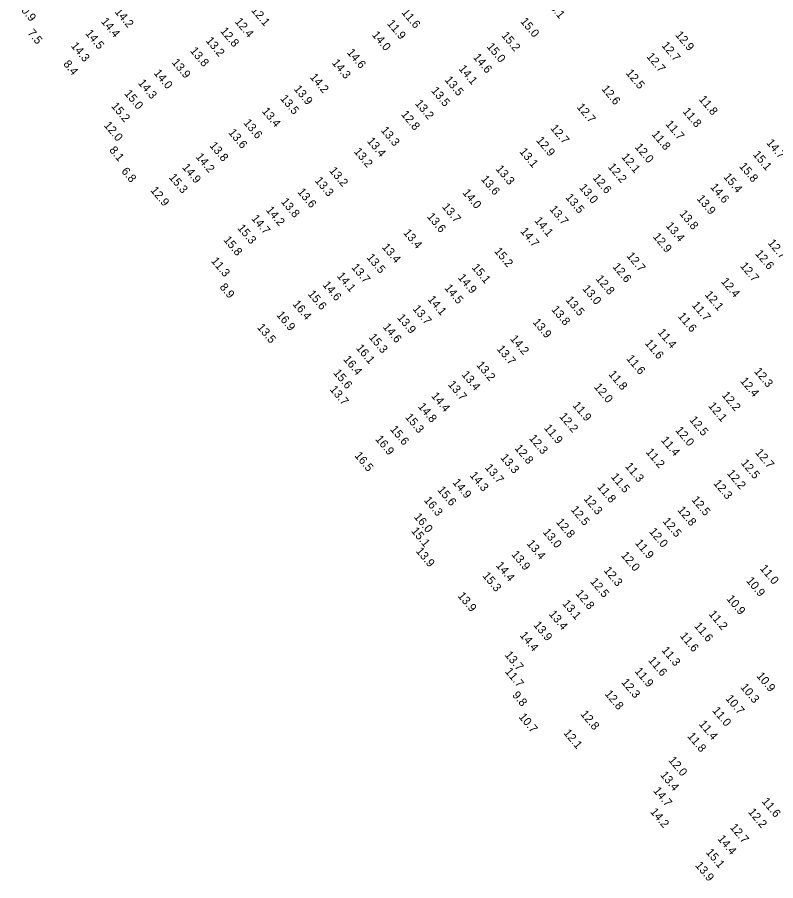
# Model space of a CAD drawing. Extents: x 1023796 to 1112670, y 656573 to 837340.
# Drawn here: x 1024878 to 1025335, y 835402 to 835923 of the extents above; entities that cross this region are included whole.
import ezdxf

# ---------------------------------------------------------------- set-up
doc = ezdxf.new("R2010")
doc.units = 0
doc.layers.add('V-TOPO-SOUN', color=7, linetype='Continuous')

msp = doc.modelspace()

# ---------------------------------------------------------------- texts
at = {"layer": 'V-TOPO-SOUN'}
for s, p in [('10.9 ', (1024877.33, 835929.62)), ('12.1 ', (1025018.46, 835926.79)), ('15.1 ', (1025196.37, 835931.37)), ('14.2 ', (1024936.17, 835925.82)), ('11.6 ', (1025109.14, 835925.43)), ('14.4 ', (1024927.91, 835919.98)), ('12.4 ', (1025008.57, 835919.92)), ('11.9 ', (1025100.41, 835918.77)), ('15.0 ', (1025180.82, 835920.03)), ('7.5', (1024883.56, 835913.06)), ('14.5 ', (1024918.43, 835912.83)), ('12.8 ', (1024999.81, 835914.2)), ('14.0 ', (1025091.28, 835911.9)), ('15.2 ', (1025169.39, 835911.55)), ('12.9 ', (1025274.26, 835911.88)), ('13.2 ', (1024991.05, 835908.4)), ('12.7 ', (1025266, 835905.5)), ('14.3 ', (1024909.7, 835905.29)), ('13.8 ', (1024981.61, 835902.3)), ('14.6 ', (1025076.24, 835901.26)), ('15.0 ', (1025160.51, 835904.83)), ('13.9 ', (1024970.58, 835895.29)), ('14.6 ', (1025152.35, 835898.42)), ('12.7 ', (1025256.91, 835898.86)), ('8.4', (1024905.13, 835894.32)), ('14.3 ', (1025067.16, 835895.04)), ('14.1 ', (1025143.59, 835891.49)), ('14.0 ', (1024959.68, 835888.89)), ('14.2 ', (1025053.87, 835886.4)), ('13.5 ', (1025135.18, 835884.73)), ('12.5 ', (1025244.43, 835888.89)), ('14.3 ', (1024950.23, 835882.88)), ('15.0 ', (1024941.95, 835876.53)), ('13.9 ', (1025044.18, 835879.31)), ('13.5 ', (1025127.02, 835878.28)), ('12.6 ', (1025229.77, 835879.31)), ('13.5 ', (1025036.01, 835873.52)), ('13.2 ', (1025117.28, 835870.53)), ('11.8 ', (1025288.49, 835873.07)), ('15.2 ', (1024934.03, 835868.94)), ('13.4 ', (1025024.92, 835865.86)), ('12.8 ', (1025108.88, 835863.97)), ('12.7 ', (1025214.85, 835868.36)), ('11.8 ', (1025278.71, 835865.75)), ('13.6 ', (1025013.82, 835858.88)), ('12.0 ', (1024929.61, 835857.36)), ('13.3 ', (1025096.67, 835854.38)), ('12.7 ', (1025198.94, 835855.65)), ('11.7 ', (1025268.35, 835858.1)), ('13.6 ', (1025004.72, 835853)), ('12.9 ', (1025190.37, 835848.27)), ('11.8 ', (1025260.04, 835851.98)), ('13.8 ', (1024993.33, 835845.13)), ('13.4 ', (1025088.33, 835847.87)), ('12.0 ', (1025249.85, 835844.27)), ('14.7 ', (1025329.21, 835846.82)), ('8.1', (1024932.88, 835842.4)), ('14.2 ', (1024985.02, 835838.36)), ('13.2 ', (1025080.42, 835841.55)), ('13.1 ', (1025180.25, 835841.48)), ('12.1 ', (1025241.78, 835838.26)), ('15.1 ', (1025321.06, 835839.76)), ('15.8 ', (1025312.82, 835832.67)), ('6.8', (1024940.14, 835829.66)), ('14.9 ', (1024976.81, 835831.99)), ('13.2 ', (1025065.56, 835830.01)), ('13.3 ', (1025165.95, 835831.06)), ('12.2 ', (1025233.63, 835832.28)), ('15.3 ', (1024968.82, 835825.94)), ('13.3 ', (1025056.85, 835824.04)), ('13.6 ', (1025157.07, 835824.9)), ('12.6 ', (1025224.42, 835825.74)), ('15.4 ', (1025303.32, 835826.27)), ('12.9 ', (1024957.69, 835818.17)), ('13.6 ', (1025046.36, 835817.19)), ('13.0 ', (1025216.32, 835819.79)), ('14.6 ', (1025295.35, 835820.07)), ('14.0 ', (1025145.92, 835816.7)), ('13.5 ', (1025208.04, 835813.86)), ('13.9 ', (1025287.28, 835813.13)), ('13.8 ', (1025036.4, 835811.28)), ('13.7 ', (1025133.61, 835808.21)), ('13.7 ', (1025198.4, 835806.78)), ('14.2 ', (1025027.38, 835806.28)), ('13.6 ', (1025124.52, 835802.31)), ('13.8 ', (1025276.79, 835804.03)), ('14.7 ', (1025018.58, 835801.2)), ('14.1 ', (1025189.3, 835799.93)), ('13.4 ', (1025268.56, 835796.77)), ('15.3 ', (1025010.17, 835795.4)), ('13.4 ', (1025110.19, 835792.56)), ('14.7 ', (1025180.82, 835793.47)), ('15.8 ', (1025001.74, 835788.29)), ('12.9 ', (1025260.78, 835790.22)), ('12.7 ', (1025330.05, 835786.44)), ('13.4 ', (1025097.33, 835783.91)), ('15.2 ', (1025165.05, 835781.46)), ('11.3 ', (1024994.29, 835775.59)), ('13.5 ', (1025088.1, 835777.66)), ('12.7 ', (1025244.91, 835778.63)), ('12.6 ', (1025322.43, 835779.96)), ('13.7 ', (1025078.91, 835771.71)), ('15.1 ', (1025151.52, 835771.62)), ('12.6 ', (1025236.41, 835772.12)), ('12.7 ', (1025313.37, 835772.55)), ('14.1 ', (1025070.19, 835766.49)), ('14.9 ', (1025143.16, 835765.51)), ('8.9', (1024999.42, 835759.8)), ('14.6 ', (1025061.52, 835761.16)), ('12.8 ', (1025226.29, 835764.8)), ('12.4 ', (1025301.86, 835763.17)), ('15.6 ', (1025052.61, 835755.64)), ('14.5 ', (1025135.04, 835759.27)), ('13.0 ', (1025218.28, 835758.8)), ('12.1 ', (1025292.06, 835755.22)), ('16.4 ', (1025043.42, 835749.58)), ('14.1 ', (1025124.92, 835752.4)), ('13.5 ', (1025208.16, 835752.06)), ('13.7 ', (1025115.86, 835746.73)), ('13.8 ', (1025199.53, 835746.29)), ('11.7 ', (1025284.25, 835748.91)), ('16.9 ', (1025033.73, 835743.02)), ('13.9 ', (1025106.53, 835741.32)), ('11.6 ', (1025275.81, 835742.24)), ('13.5 ', (1025022.03, 835735.5)), ('14.6 ', (1025097.87, 835735.79)), ('13.9 ', (1025188.27, 835738.64)), ('15.3 ', (1025089.44, 835729.55)), ('14.2 ', (1025174.65, 835728.62)), ('11.4 ', (1025263.63, 835732.5)), ('11.6 ', (1025255.91, 835726)), ('16.1 ', (1025081.7, 835723.06)), ('13.7 ', (1025166.63, 835722.48)), ('16.4 ', (1025074.04, 835716.26)), ('11.6 ', (1025244.77, 835716.7)), ('15.6 ', (1025068.03, 835708.05)), ('13.2 ', (1025154.32, 835712.78)), ('12.3 ', (1025321.8, 835708.97)), ('13.4 ', (1025145.4, 835707.04)), ('11.8 ', (1025233.99, 835707.27)), ('12.4 ', (1025313.43, 835703.16)), ('13.7 ', (1025065.87, 835698.11)), ('13.7 ', (1025137.16, 835701.04)), ('12.0 ', (1025225.25, 835699.59)), ('14.4 ', (1025127.05, 835694.15)), ('12.2 ', (1025302.34, 835694.62)), ('14.8 ', (1025119.07, 835687.74)), ('11.9 ', (1025212.33, 835688.5)), ('12.1 ', (1025294.15, 835688.17)), ('12.2 ', (1025204.3, 835681.77)), ('15.3 ', (1025111.32, 835681.36)), ('12.5 ', (1025282.81, 835679.74)), ('15.6 ', (1025102.27, 835674.04)), ('11.9 ', (1025195.08, 835674.85)), ('12.0 ', (1025274.32, 835673.46)), ('16.9 ', (1025093.33, 835668.1)), ('12.3 ', (1025186.06, 835668.61)), ('11.4 ', (1025265.67, 835667.49)), ('12.8 ', (1025177.35, 835662.67)), ('16.5 ', (1025080.8, 835658.21)), ('13.3 ', (1025168.8, 835656.97)), ('11.2 ', (1025256.52, 835660.32)), ('12.7 ', (1025322.51, 835660.03)), ('13.7 ', (1025159.45, 835650.93)), ('11.3 ', (1025243.97, 835651.72)), ('12.5 ', (1025313.86, 835653.75)), ('14.3 ', (1025150.29, 835646.23)), ('11.5 ', (1025235.47, 835645.37)), ('12.2 ', (1025305.44, 835647.48)), ('14.9 ', (1025139.93, 835641.99)), ('12.3 ', (1025297.29, 835641.47)), ('15.6 ', (1025130.78, 835637.47)), ('11.8 ', (1025227.16, 835639.31)), ('16.3 ', (1025122.66, 835631.29)), ('12.3 ', (1025218.99, 835632.17)), ('12.5 ', (1025284.07, 835631.53)), ('12.5 ', (1025211.26, 835625.6)), ('12.8 ', (1025275.58, 835625.35)), ('16.0 ', (1025116.6, 835621.26)), ('12.8 ', (1025202.37, 835618.11)), ('12.5 ', (1025266.63, 835618.6)), ('15.1 ', (1025115.01, 835612.72)), ('13.0 ', (1025194.38, 835612.03)), ('12.0 ', (1025258.47, 835612.36)), ('13.4 ', (1025184.66, 835605.12)), ('11.9 ', (1025249.98, 835605.47)), ('13.9 ', (1025117.78, 835600.59)), ('13.9 ', (1025175.44, 835598.59)), ('12.0 ', (1025241.55, 835598.04)), ('14.4 ', (1025166.04, 835591.93)), ('12.3 ', (1025231.1, 835588.96)), ('11.0 ', (1025325.31, 835590.13)), ('15.3 ', (1025157.97, 835585.75)), ('10.9 ', (1025317.05, 835582.73)), ('12.5 ', (1025222.97, 835582.18)), ('13.9 ', (1025143.01, 835573.62)), ('12.8 ', (1025214.14, 835575.01)), ('13.1 ', (1025206.14, 835568.9)), ('10.9 ', (1025305.17, 835571.83)), ('13.4 ', (1025198.01, 835562.62)), ('11.2 ', (1025294.44, 835562.62)), ('13.9 ', (1025188.71, 835556.01)), ('11.6 ', (1025285.65, 835555.47)), ('14.4 ', (1025180.45, 835549.78)), ('11.6 ', (1025277.05, 835549.44)), ('13.7 ', (1025171.38, 835538)), ('11.3 ', (1025266, 835540.83)), ('11.6 ', (1025257.97, 835534.76)), ('11.7 ', (1025171.52, 835527.98)), ('11.9 ', (1025249.78, 835528.17)), ('12.3 ', (1025241.74, 835521.5)), ('10.9 ', (1025323.25, 835525.32)), ('10.3 ', (1025313.57, 835518.54)), ('9.8', (1025175.95, 835513.72)), ('12.8 ', (1025231.71, 835514.5)), ('10.7 ', (1025304.55, 835511.67)), ('10.7 ', (1025179.84, 835500.62)), ('12.8 ', (1025217.09, 835502.31)), ('11.0 ', (1025296.59, 835504.47)), ('11.4 ', (1025288.49, 835496.3)), ('12.1 ', (1025206.82, 835490.94)), ('11.8 ', (1025281.53, 835488.98)), ('12.0 ', (1025270.12, 835474.49)), ('13.4 ', (1025265.19, 835465.57)), ('14.7 ', (1025260.96, 835456.11)), ('11.6 ', (1025326.45, 835449.65)), ('14.2 ', (1025259.14, 835443.38)), ('12.2 ', (1025318.17, 835443.25)), ('12.7 ', (1025307.23, 835433.96)), ('14.4 ', (1025299.77, 835427.11)), ('15.1 ', (1025292.71, 835418.99)), ('13.9 ', (1025286.27, 835411.07))]:
    msp.add_text(s, height=5, rotation=310, dxfattribs=at).set_placement(p)

doc.saveas('drawing.dxf')
